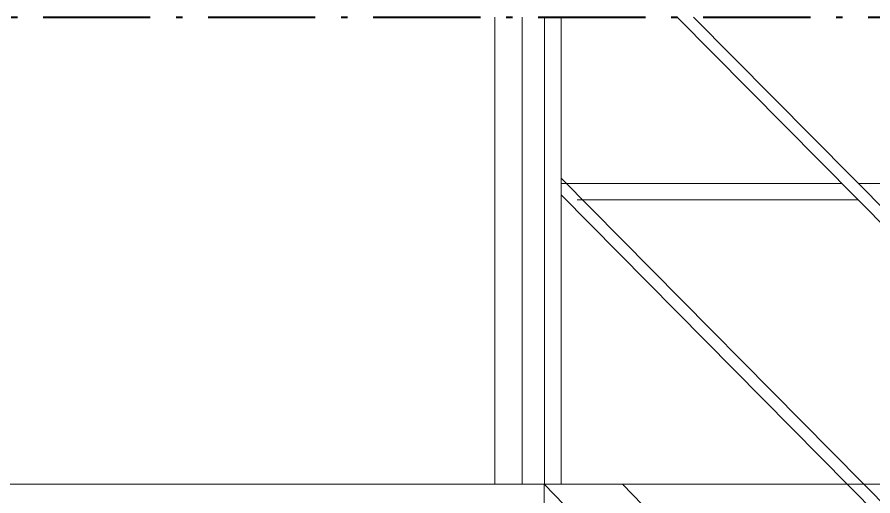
# Model space of a CAD drawing. Extents: x -4160 to -2690, y -474 to 714.
# Drawn here: x -3669.09 to -3646.73, y -262.59 to -250.08 of the extents above; entities that cross this region are included whole.
import ezdxf

# ---------------------------------------------------------------- set-up
doc = ezdxf.new("R2010")
doc.units = 0
doc.header["$LTSCALE"] = 0.56
doc.linetypes.add('DOT_DASHED', pattern=[7.7, 5, -1.2, 0.3, -1.2])
doc.linetypes.add('MEDIUM_DASHED', pattern=[4.5, 3, -1.5])
for name, color, linetype, lineweight in [('10', 7, 'Continuous', 35), ('11', 7, 'Continuous', 13), ('13', 7, 'Continuous', 13), ('19', 7, 'MEDIUM_DASHED', 13), ('63', 7, 'Continuous', 13), ('9', 7, 'Continuous', 13)]:
    doc.layers.add(name, color=color, linetype=linetype, lineweight=lineweight)

msp = doc.modelspace()

# ---------------------------------------------------------------- linework, layer by layer
at = {"layer": '10', "lineweight": 13}
for p, q in [((-3655.3041, -262.287), (-3655.3041, -250.077)), ((-3654.8756, -262.287), (-3654.8756, -250.077)), ((-3651.4113, -250.077), (-3593.7271, -308.4155))]:
    msp.add_line(p, q, dxfattribs=at)
at = {"layer": '11'}
for p, q in [((-3679.6041, -262.287), (-3655.3184, -262.287)), ((-3655.3184, -262.287), (-3655.3184, -269.4298))]:
    msp.add_line(p, q, dxfattribs=at)
at = {"layer": '13'}
for p, q in [((-3651.8384, -250.077), (-3594.1556, -308.4141)), ((-3654.8756, -254.287), (-3594.1556, -315.6941)), ((-3654.8756, -254.4298), (-3647.5356, -254.4298)), ((-3647.107, -254.4298), (-3573.9042, -254.4298)), ((-3654.8756, -254.7198), (-3594.1556, -316.1283)), ((-3654.4527, -254.8584), (-3647.1113, -254.8584)), ((-3655.3184, -262.287), (-3573.8899, -262.287))]:
    msp.add_line(p, q, dxfattribs=at)
at = {"layer": '19'}
msp.add_line((-3655.3184, -262.287), (-3592.8699, -326.5726), dxfattribs=at)
at = {"layer": '19', "linetype": 'Continuous'}
msp.add_line((-3653.2684, -262.287), (-3590.8171, -326.5726), dxfattribs=at)
at = {"layer": '63'}
for p, q in [((-3656.6041, -250.077), (-3656.6041, -262.287)), ((-3655.8899, -250.077), (-3655.8899, -262.287))]:
    msp.add_line(p, q, dxfattribs=at)
at = {"layer": '9', "linetype": 'DOT_DASHED', "lineweight": 40}
msp.add_line((-3698.5912, -250.077), (-3552.9457, -250.077), dxfattribs=at)

doc.saveas('drawing.dxf')
